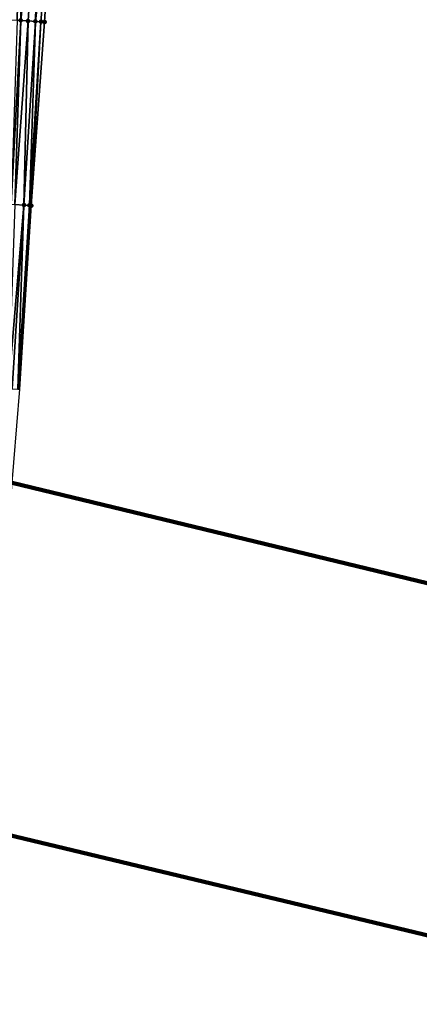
# Model space of a CAD drawing. Header units: feet. Extents: x 2004186 to 2014793, y 836912 to 864902.
# Tile 270 of 656: x 2010736 to 2010780, y 845174 to 845281. Entities that reach past the tile are written whole.
import ezdxf

# ---------------------------------------------------------------- set-up
doc = ezdxf.new("R2010")
doc.units = ezdxf.units.FT
doc.header["$LTSCALE"] = 100
doc.header["$MEASUREMENT"] = 0
doc.layers.add('I-77 SB_MM21-27-Surface-Border', color=7, linetype='Continuous')
doc.layers.add('I-77 SB_MM21-27-Surface-TIN', color=7, linetype='Continuous')
for name, color, linetype, lineweight in [('Notes', 4, 'Continuous', 0), ('Road Shots', 4, 'Continuous', 200), ('Road X-Section', 30, 'Continuous', 13)]:
    doc.layers.add(name, color=color, linetype=linetype, lineweight=lineweight)

msp = doc.modelspace()

# ---------------------------------------------------------------- linework, layer by layer
at = {"layer": 'I-77 SB_MM21-27-Surface-Border', "color": 3, "linetype": 'ByBlock', "lineweight": -2}
msp.add_polyline3d([(2010751.388839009, 845500.362919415, 423.8273074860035), (2010750.221738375, 845480.3672347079, 423.6017408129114), (2010749.431602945, 845460.370289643, 423.386504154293), (2010748.407332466, 845440.3519619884, 423.1794726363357), (2010747.36085481, 845420.3794303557, 422.956299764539), (2010746.314189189, 845400.4078855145, 422.7114001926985), (2010745.067891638, 845380.4484733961, 422.461686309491), (2010744.021187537, 845360.4763123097, 422.2382229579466), (2010741.377584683, 845340.6037222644, 422.0289556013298), (2010741.528599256, 845320.557597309, 421.778240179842), (2010740.282210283, 845300.5967210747, 421.6041025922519), (2010739.02837748, 845280.6265167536, 421.380726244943), (2010737.569102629, 845260.6794357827, 421.1655217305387), (2010736.309392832, 845240.720843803, 420.9974198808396), (2010734.650537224, 845220.7883961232, 420.8122539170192), (2010733.191416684, 845200.8454455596, 420.6018358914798), (2010732.131609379, 845180.879003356, 420.3721934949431), (2010730.872119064, 845160.9238887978, 420.1549066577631)], dxfattribs=at)
at = {"layer": 'I-77 SB_MM21-27-Surface-TIN', "color": 128, "linetype": 'ByBlock', "lineweight": -2}
for points in [[(2010736.489563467, 845300.8330056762, 421.6918898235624), (2010736.289949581, 845300.8454273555, 421.698877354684), (2010735.235853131, 845280.864760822, 421.4885135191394)], [(2010736.489563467, 845300.8330056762, 421.6918898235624), (2010735.235853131, 845280.864760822, 421.4885135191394), (2010736.034280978, 845280.8146306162, 421.4631809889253)], [(2010736.489563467, 845300.8330056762, 421.6918898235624), (2010736.034280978, 845280.8146306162, 421.4631809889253), (2010736.433493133, 845280.7895374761, 421.4533146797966)], [(2010736.489563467, 845300.8330056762, 421.6918898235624), (2010736.433493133, 845280.7895374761, 421.4533146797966), (2010738.485692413, 845300.7086300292, 421.6482144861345)], [(2010738.485692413, 845300.7086300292, 421.6482144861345), (2010736.433493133, 845280.7895374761, 421.4533146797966), (2010737.231918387, 845280.7393661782, 421.4320858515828)], [(2010738.485692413, 845300.7086300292, 421.6482144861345), (2010737.231918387, 845280.7393661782, 421.4320858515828), (2010738.030345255, 845280.6892204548, 421.4083029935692)], [(2010738.485692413, 845300.7086300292, 421.6482144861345), (2010738.030345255, 845280.6892204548, 421.4083029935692), (2010740.282210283, 845300.5967210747, 421.6041025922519)], [(2010740.282210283, 845300.5967210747, 421.6041025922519), (2010738.030345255, 845280.6892204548, 421.4083029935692), (2010738.629162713, 845280.651568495, 421.3947268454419)], [(2010740.282210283, 845300.5967210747, 421.6041025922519), (2010738.629162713, 845280.651568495, 421.3947268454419), (2010739.02837748, 845280.6265167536, 421.380726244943)], [(2010736.433493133, 845280.7895374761, 421.4533146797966), (2010736.034280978, 845280.8146306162, 421.4631809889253), (2010735.373438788, 845260.8174957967, 421.2301374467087)], [(2010736.433493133, 845280.7895374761, 421.4533146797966), (2010735.373438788, 845260.8174957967, 421.2301374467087), (2010735.772649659, 845260.7923823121, 421.2198390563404)], [(2010737.231918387, 845280.7393661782, 421.4320858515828), (2010736.433493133, 845280.7895374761, 421.4533146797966), (2010735.772649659, 845260.7923823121, 421.2198390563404)], [(2010737.231918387, 845280.7393661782, 421.4320858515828), (2010735.772649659, 845260.7923823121, 421.2198390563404), (2010736.770680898, 845260.7296629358, 421.1860956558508)], [(2010738.030345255, 845280.6892204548, 421.4083029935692), (2010737.231918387, 845280.7393661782, 421.4320858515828), (2010736.770680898, 845260.7296629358, 421.1860956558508)], [(2010738.030345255, 845280.6892204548, 421.4083029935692), (2010736.770680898, 845260.7296629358, 421.1860956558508), (2010737.369496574, 845260.6919827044, 421.1718917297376)], [(2010738.030345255, 845280.6892204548, 421.4083029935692), (2010737.369496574, 845260.6919827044, 421.1718917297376), (2010738.629162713, 845280.651568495, 421.3947268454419)], [(2010738.629162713, 845280.651568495, 421.3947268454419), (2010737.369496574, 845260.6919827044, 421.1718917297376), (2010737.569102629, 845260.6794357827, 421.1655217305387)], [(2010738.629162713, 845280.651568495, 421.3947268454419), (2010737.569102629, 845260.6794357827, 421.1655217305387), (2010739.02837748, 845280.6265167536, 421.380726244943)], [(2010735.111755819, 845240.796114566, 421.0400572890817), (2010736.770680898, 845260.7296629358, 421.1860956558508), (2010735.772649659, 845260.7923823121, 421.2198390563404)], [(2010735.510970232, 845240.7710571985, 421.0214385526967), (2010736.770680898, 845260.7296629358, 421.1860956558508), (2010735.111755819, 845240.796114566, 421.0400572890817)], [(2010735.510970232, 845240.7710571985, 421.0214385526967), (2010736.109787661, 845240.7334047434, 421.0024074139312), (2010736.770680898, 845260.7296629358, 421.1860956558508)], [(2010736.109787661, 845240.7334047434, 421.0024074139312), (2010737.369496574, 845260.6919827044, 421.1718917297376), (2010736.770680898, 845260.7296629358, 421.1860956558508)], [(2010736.109787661, 845240.7334047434, 421.0024074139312), (2010736.309392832, 845240.720843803, 420.9974198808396), (2010737.369496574, 845260.6919827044, 421.1718917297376)], [(2010737.369496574, 845260.6919827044, 421.1718917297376), (2010736.309392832, 845240.720843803, 420.9974198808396), (2010737.569102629, 845260.6794357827, 421.1655217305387)]]:
    msp.add_3dface(points, dxfattribs=at)
at = {"layer": 'Notes', "lineweight": 100}
for p, q in [((2010651.797651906, 845250.7383396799, 445.2760019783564), (2010910.249239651, 845188.3404630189, 445.2760019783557)), ((2010649.360369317, 845212.8654418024, 445.8714060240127), (2010903.832847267, 845151.8159404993, 445.871406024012))]:
    msp.add_line(p, q, dxfattribs=at)
at = {"layer": 'Road Shots', "lineweight": 100}
for p in [(2010736.433493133, 845280.7895374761, 421.4533146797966), (2010737.231918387, 845280.7393661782, 421.4320858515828), (2010738.030345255, 845280.6892204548, 421.4083029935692), (2010738.629162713, 845280.651568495, 421.3947268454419), (2010739.02837748, 845280.6265167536, 421.380726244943), (2010736.770680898, 845260.7296629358, 421.1860956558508), (2010737.369496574, 845260.6919827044, 421.1718917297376), (2010737.569102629, 845260.6794357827, 421.1655217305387)]:
    msp.add_point(p, dxfattribs=at)
at = {"layer": 'Road X-Section', "extrusion": (0.06297667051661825, 0.9979645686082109, 0.01003288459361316), "elevation": 970193.9927439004, "flags": 128}
msp.add_lwpolyline([(-1953462.669046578, -9313.021034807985), (-1953463.669046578, -9312.992700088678), (-1953464.469046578, -9312.977251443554), (-1953465.469046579, -9312.949407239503), (-1953466.269046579, -9312.922423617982), (-1953467.069046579, -9312.889560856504), (-1953467.669046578, -9312.870822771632), (-1953468.069046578, -9312.863399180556), (-1953468.669046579, -9312.856772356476), (-1953469.269046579, -9312.842755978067), (-1953470.069046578, -9312.829003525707), (-1953471.669046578, -9312.81635788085), (-1953472.069046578, -9312.813294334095), (-1953472.469046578, -9312.8074878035), (-1953473.069046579, -9312.802872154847), (-1953473.669046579, -9312.79809055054), (-1953474.069046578, -9312.793095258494), (-1953474.469046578, -9312.790638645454), (-1953475.069046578, -9312.784458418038), (-1953475.869046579, -9312.77636940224), (-1953476.869046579, -9312.760755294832), (-1953478.269046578, -9312.74409005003), (-1953479.269046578, -9312.726088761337), (-1953479.669046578, -9312.724160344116), (-1953480.469046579, -9312.730450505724), (-1953480.669046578, -9312.732886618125), (-1953480.869046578, -9312.732112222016), (-1953481.469046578, -9312.71366508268), (-1953482.069046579, -9312.701687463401), (-1953482.469046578, -9312.698283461), (-1953482.869046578, -9312.696084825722), (-1953483.869046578, -9312.689451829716), (-1953485.269046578, -9312.675378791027), (-1953487.469046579, -9312.655524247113), (-1953488.669046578, -9312.64561159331), (-1953490.269046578, -9312.625923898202), (-1953491.669046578, -9312.608043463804), (-1953492.469046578, -9312.604074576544), (-1953493.669046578, -9312.61132819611), (-1953496.069046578, -9312.639199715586), (-1953497.469046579, -9312.648673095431), (-1953498.469046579, -9312.65048518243), (-1953499.269046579, -9312.658543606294), (-1953499.669046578, -9312.659893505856), (-1953500.069046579, -9312.660554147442), (-1953501.069046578, -9312.667205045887), (-1953502.069046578, -9312.672996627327), (-1953502.869046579, -9312.68557159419), (-1953503.469046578, -9312.693954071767), (-1953503.669046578, -9312.695058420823), (-1953504.269046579, -9312.705847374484), (-1953504.669046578, -9312.71838866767), (-1953504.869046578, -9312.721936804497), (-1953505.469046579, -9312.73929344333), (-1953505.669046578, -9312.752568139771), (-1953506.069046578, -9312.7663026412), (-1953506.869046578, -9312.791248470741), (-1953507.469046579, -9312.807982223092), (-1953507.869046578, -9312.82456964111), (-1953508.669046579, -9312.849903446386), (-1953509.069046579, -9312.859770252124), (-1953509.869046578, -9312.881000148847), (-1953510.669046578, -9312.904784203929), (-1953511.269046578, -9312.918361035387), (-1953511.669046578, -9312.932362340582)], dxfattribs=at)
at = {"layer": 'Road X-Section', "extrusion": (0.06298877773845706, 0.9979816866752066, 0.008060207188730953), "elevation": 970211.9750554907, "flags": 128}
msp.add_lwpolyline([(-1953452.591121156, -7399.250028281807), (-1953453.791121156, -7399.22773920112), (-1953454.991121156, -7399.19598459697), (-1953456.191121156, -7399.161282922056), (-1953456.791121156, -7399.139018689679), (-1953457.191121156, -7399.130623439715), (-1953457.991121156, -7399.116929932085), (-1953458.991121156, -7399.090405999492), (-1953459.391121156, -7399.081742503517), (-1953461.591121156, -7399.05840635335), (-1953463.191121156, -7399.04068761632), (-1953463.991121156, -7399.033323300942), (-1953464.591121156, -7399.025488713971), (-1953465.191121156, -7399.018799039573), (-1953466.591121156, -7398.996252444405), (-1953467.591121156, -7398.983425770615), (-1953467.991121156, -7398.979813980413), (-1953469.191121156, -7398.961776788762), (-1953469.791121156, -7398.958904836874), (-1953470.791121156, -7398.940150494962), (-1953471.591121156, -7398.930753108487), (-1953472.991121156, -7398.925852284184), (-1953473.991121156, -7398.918870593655), (-1953477.591121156, -7398.882969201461), (-1953479.791121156, -7398.863492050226), (-1953480.991121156, -7398.849910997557), (-1953481.791121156, -7398.848519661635), (-1953482.591121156, -7398.854838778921), (-1953483.591121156, -7398.86540146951), (-1953485.591121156, -7398.889831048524), (-1953487.391121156, -7398.901968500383), (-1953488.791121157, -7398.911874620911), (-1953490.591121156, -7398.929177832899), (-1953492.391121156, -7398.9491185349), (-1953493.591121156, -7398.969795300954), (-1953493.991121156, -7398.982769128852), (-1953494.591121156, -7398.996326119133), (-1953494.991121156, -7399.008452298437), (-1953495.591121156, -7399.036853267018), (-1953495.991121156, -7399.049452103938), (-1953496.591121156, -7399.057338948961), (-1953497.591121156, -7399.091546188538), (-1953498.591121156, -7399.119751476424), (-1953498.991121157, -7399.130050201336), (-1953499.991121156, -7399.163794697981), (-1953500.591121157, -7399.177999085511), (-1953500.791121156, -7399.184369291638)], dxfattribs=at)

doc.saveas('drawing.dxf')
